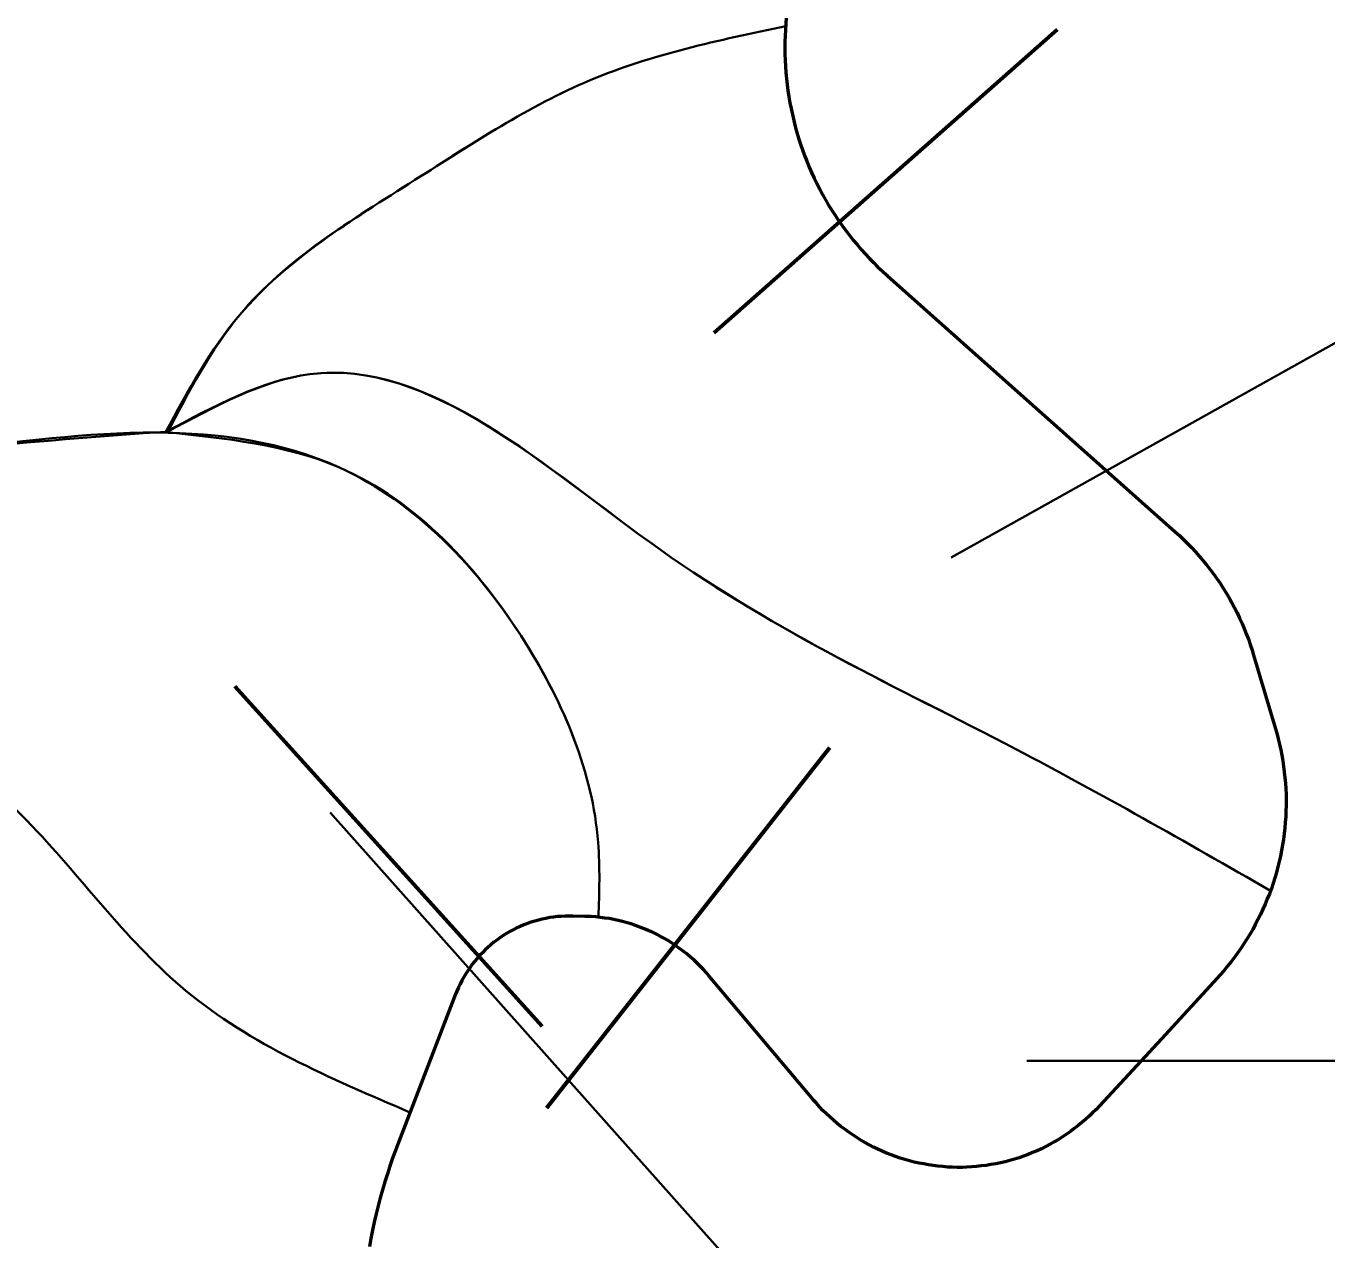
# Model space of a CAD drawing. Extents: x 553962 to 842807, y 8883888 to 9032388.
# Drawn here: x 598043 to 598895, y 8966959 to 8967754 of the extents above; entities that cross this region are included whole.
import ezdxf

# ---------------------------------------------------------------- set-up
doc = ezdxf.new("R2010")
doc.units = 0
doc.header["$LTSCALE"] = 150
for name, color, linetype, lineweight in [('20', 7, 'Continuous', 35), ('40', 7, 'Continuous', 60), ('60', 7, 'Continuous', 53), ('9', 7, 'Continuous', 90)]:
    doc.layers.add(name, color=color, linetype=linetype, lineweight=lineweight)

msp = doc.modelspace()

# ---------------------------------------------------------------- linework, layer by layer
at = {"layer": '20'}
for p in [(598134.6, 8967488.3), (598134.8, 8967488.3)]:
    msp.add_line(p, (598134.8, 8967488.3), dxfattribs=at)
for points in [[(598540.7, 8967753.7), (598540.6, 8967751.7), (598540.6, 8967751.7), (598540.4, 8967747.7), (598540.3, 8967743.7), (598540.3, 8967739.7), (598540.3, 8967735.7), (598540.5, 8967731.7), (598540.7, 8967727.7), (598541, 8967723.7), (598541.3, 8967719.7), (598541.8, 8967715.8), (598542.3, 8967711.8), (598542.9, 8967707.8), (598543.6, 8967703.9), (598544.3, 8967700), (598545.2, 8967696.1), (598546.1, 8967692.2), (598547.1, 8967688.3), (598548.2, 8967684.5), (598549.3, 8967680.6), (598550.6, 8967676.8), (598551.9, 8967673), (598553.2, 8967669.3), (598554.7, 8967665.6), (598556.2, 8967661.8), (598557.8, 8967658.2), (598559.5, 8967654.6), (598561.2, 8967651), (598563.1, 8967647.4), (598565, 8967643.9), (598566.9, 8967640.4), (598568.9, 8967636.9), (598571, 8967633.5), (598573.2, 8967630.2), (598575.4, 8967626.8), (598577.7, 8967623.6), (598580.1, 8967620.3), (598582.5, 8967617.2), (598585, 8967614), (598587.6, 8967611), (598590.2, 8967607.9), (598592.8, 8967605), (598595.6, 8967602), (598598.4, 8967599.2), (598601.2, 8967596.3), (598604.1, 8967593.6), (598607.1, 8967590.9), (598607.4, 8967590.6), (598607.4, 8967590.6), (598795.8, 8967423.1), (598798.6, 8967420.6), (598801.3, 8967418), (598803.9, 8967415.4), (598806.5, 8967412.7), (598809.1, 8967409.9), (598811.6, 8967407.1), (598814, 8967404.3)], [(598814, 8967404.3), (598816.3, 8967401.4), (598818.7, 8967398.4), (598820.9, 8967395.4), (598823.1, 8967392.4), (598825.2, 8967389.3), (598827.2, 8967386.2), (598829.2, 8967383), (598831.1, 8967379.8), (598832.9, 8967376.5), (598834.7, 8967373.2), (598836.4, 8967369.9), (598838, 8967366.5), (598839.6, 8967363.1), (598841, 8967359.7), (598842.4, 8967356.2), (598843.8, 8967352.7), (598845, 8967349.2), (598846.2, 8967345.6), (598847.2, 8967342.3), (598847.2, 8967342.3), (598861.4, 8967294.7), (598862.4, 8967291.2), (598863.3, 8967287.6), (598864.2, 8967284), (598865, 8967280.4), (598865.7, 8967276.8), (598866.3, 8967273.2), (598866.8, 8967269.5), (598867.3, 8967265.9), (598867.7, 8967262.2), (598868, 8967258.5), (598868.2, 8967254.8), (598868.4, 8967251.2), (598868.5, 8967247.5), (598868.4, 8967243.8), (598868.3, 8967240.1), (598868.2, 8967236.4), (598867.9, 8967232.7), (598867.6, 8967229.1), (598867.2, 8967225.4), (598866.7, 8967221.7), (598866.1, 8967218.1), (598865.5, 8967214.5), (598864.7, 8967210.8), (598863.9, 8967207.2), (598863.1, 8967203.7), (598862.1, 8967200.1), (598861.1, 8967196.6), (598859.9, 8967193.1), (598858.8, 8967189.6), (598858.2, 8967188.1)], [(598858.2, 8967188.1), (598857.5, 8967186.1), (598856.1, 8967182.7), (598854.7, 8967179.3), (598853.2, 8967175.9), (598851.7, 8967172.5), (598850, 8967169.2), (598848.3, 8967166), (598846.6, 8967162.7), (598844.7, 8967159.5), (598842.8, 8967156.4), (598840.8, 8967153.3), (598838.8, 8967150.2), (598836.7, 8967147.2), (598834.5, 8967144.2), (598832.2, 8967141.3), (598829.9, 8967138.4), (598827.6, 8967135.6), (598825.1, 8967132.8), (598823.4, 8967130.9), (598786.8, 8967091.2), (598746.2, 8967047.2), (598746.2, 8967047.2), (598744, 8967044.9), (598741.8, 8967042.7), (598739.5, 8967040.5), (598737.2, 8967038.4), (598734.8, 8967036.3), (598732.3, 8967034.3), (598729.8, 8967032.4), (598727.3, 8967030.5), (598724.7, 8967028.7), (598722.1, 8967026.9), (598719.4, 8967025.3), (598716.7, 8967023.7), (598713.9, 8967022.1), (598711.1, 8967020.6), (598708.2, 8967019.2), (598705.4, 8967017.9), (598702.5, 8967016.7), (598699.6, 8967015.5), (598696.6, 8967014.4), (598693.6, 8967013.3), (598690.6, 8967012.4), (598687.5, 8967011.5), (598684.5, 8967010.7), (598681.4, 8967010), (598678.3, 8967009.3), (598675.2, 8967008.8), (598672.1, 8967008.3), (598668.9, 8967007.9)], [(598418.3, 8967170.7), (598416.5, 8967170.9), (598413.5, 8967171.1), (598410.6, 8967171.3), (598409.6, 8967171.3), (598409.6, 8967171.3), (598401.4, 8967171.5), (598401.4, 8967171.5), (598398.9, 8967171.5), (598396.4, 8967171.5), (598393.8, 8967171.3), (598391.3, 8967171.1), (598388.8, 8967170.8), (598386.3, 8967170.5), (598383.8, 8967170), (598381.3, 8967169.5), (598378.9, 8967168.9), (598376.5, 8967168.2), (598374, 8967167.4), (598371.7, 8967166.6), (598369.3, 8967165.7), (598367, 8967164.7), (598364.7, 8967163.7), (598362.4, 8967162.5), (598360.2, 8967161.3), (598358, 8967160), (598355.8, 8967158.7), (598353.7, 8967157.3), (598351.7, 8967155.8), (598349.7, 8967154.3), (598347.7, 8967152.7), (598345.8, 8967151)], [(598668.9, 8967007.9), (598665.8, 8967007.5), (598662.6, 8967007.3), (598659.5, 8967007.1), (598656.3, 8967007), (598653.2, 8967007), (598650, 8967007.1), (598646.8, 8967007.2), (598643.7, 8967007.5), (598640.5, 8967007.8), (598637.4, 8967008.2), (598634.3, 8967008.6), (598631.2, 8967009.2), (598628.1, 8967009.8), (598625, 8967010.5), (598621.9, 8967011.3), (598618.9, 8967012.1), (598615.8, 8967013.1), (598612.8, 8967014.1), (598609.9, 8967015.2), (598606.9, 8967016.3), (598604, 8967017.6), (598601.2, 8967018.9), (598598.3, 8967020.3), (598595.5, 8967021.7), (598592.7, 8967023.2), (598590, 8967024.8), (598587.3, 8967026.5), (598584.7, 8967028.2), (598582.1, 8967030), (598579.5, 8967031.9), (598577, 8967033.8), (598574.5, 8967035.8), (598572.1, 8967037.8), (598569.8, 8967040), (598567.5, 8967042.1), (598565.2, 8967044.3), (598563, 8967046.6), (598560.9, 8967049), (598558.8, 8967051.3), (598558.7, 8967051.5), (598490.8, 8967132.2), (598488.9, 8967134.4), (598486.9, 8967136.6), (598484.8, 8967138.7), (598482.7, 8967140.8), (598480.6, 8967142.8), (598478.3, 8967144.8), (598476.1, 8967146.7), (598473.7, 8967148.5), (598471.3, 8967150.3), (598468.9, 8967152), (598466.5, 8967153.7), (598464, 8967155.2), (598461.4, 8967156.8), (598458.8, 8967158.2), (598456.2, 8967159.6), (598453.5, 8967160.9), (598450.8, 8967162.1), (598448.1, 8967163.2), (598445.3, 8967164.3), (598442.5, 8967165.3), (598439.7, 8967166.3), (598436.9, 8967167.1), (598434, 8967167.9), (598431.1, 8967168.6), (598428.2, 8967169.2), (598425.3, 8967169.8), (598422.4, 8967170.2), (598419.4, 8967170.6), (598418.3, 8967170.7)], [(598345.8, 8967151), (598344, 8967149.3), (598342.2, 8967147.5), (598340.4, 8967145.7), (598338.7, 8967143.8), (598337.1, 8967141.8), (598335.6, 8967139.9), (598334.1, 8967137.8), (598332.6, 8967135.7), (598331.3, 8967133.6), (598330, 8967131.4), (598328.7, 8967129.2), (598327.6, 8967127), (598326.5, 8967124.7), (598325.5, 8967122.4), (598324.7, 8967120.3), (598324.7, 8967120.3), (598294.8, 8967042.9), (598294.8, 8967043)], [(598268.2, 8966955.2), (598269.2, 8966960.5), (598270.2, 8966965.8), (598271.4, 8966971.2), (598272.6, 8966976.5), (598273.9, 8966981.8), (598275.3, 8966987), (598276.8, 8966992.2), (598278.3, 8966997.5), (598280, 8967002.7), (598281.7, 8967007.8), (598283.4, 8967013), (598285.3, 8967018.1), (598287.2, 8967023.2), (598287.2, 8967023.2), (598294.8, 8967042.8)]]:
    msp.add_lwpolyline(points, dxfattribs=at)
for points in [[(598167.7, 8968194.7), (597968.3, 8968172.8), (597785.6, 8968098.9), (597672.9, 8967888.8), (597624.3, 8967663.2), (597649.5, 8967441.5), (597651.6, 8967389)], [(597651.3, 8967395.3), (597649.5, 8967441.5), (597624.3, 8967663.2), (597672.9, 8967888.8), (597785.6, 8968098.9), (597968.3, 8968172.8), (598167.7, 8968194.7)], [(597651.3, 8967395.3), (597649.5, 8967441.5), (597624.3, 8967663.2), (597672.9, 8967888.8), (597785.6, 8968098.9), (597968.3, 8968172.8), (598167.7, 8968194.7)], [(597650.6, 8967388.1), (597664.6, 8967453.1), (597728.1, 8967560.8), (597818.1, 8967659.6), (597899.2, 8967735.5), (597955.7, 8967786.7), (598059.8, 8967875), (598172.7, 8967919.2), (598273.3, 8968006.4)], [(598273.3, 8968006.4), (598172.7, 8967919.2), (598059.8, 8967875), (597955.7, 8967786.7), (597899.2, 8967735.5), (597818.1, 8967659.6), (597728.1, 8967560.8), (597664.6, 8967453.1), (597650.6, 8967388.1)], [(598273.3, 8968006.4), (598172.7, 8967919.2), (598059.8, 8967875), (597955.7, 8967786.7), (597899.2, 8967735.5), (597818.1, 8967659.6), (597728.1, 8967560.8), (597664.6, 8967453.1), (597652.3, 8967387.8)], [(598134.8, 8967488.3), (598183.3, 8967565), (598298, 8967653.3), (598412.7, 8967718.6), (598540.8, 8967754)], [(598540.8, 8967754), (598412.7, 8967718.6), (598298, 8967653.3), (598183.3, 8967565), (598134.8, 8967488.3)], [(598540.8, 8967754), (598412.7, 8967718.6), (598298, 8967653.3), (598183.3, 8967565), (598135.7, 8967487.3)], [(598134.8, 8967488.3), (598229.2, 8967526.2), (598458.6, 8967411.4), (598691.4, 8967280.8), (598858.2, 8967188.1)], [(598858.2, 8967188.1), (598691.4, 8967280.8), (598458.6, 8967411.4), (598229.2, 8967526.2), (598134.8, 8967488.3)], [(598858.2, 8967188.1), (598691.4, 8967280.8), (598458.6, 8967411.4), (598229.2, 8967526.2), (598135.6, 8967488.3)], [(597650.5, 8967388.1), (597745.8, 8967456.2), (597839.3, 8967470.4), (597992.8, 8967477.4), (598128.7, 8967488), (598134, 8967488.3)], [(598134, 8967488.3), (598128.7, 8967488), (597992.8, 8967477.4), (597839.3, 8967470.4), (597745.8, 8967456.2), (597650.5, 8967388.1)], [(597650.5, 8967388.1), (597745.8, 8967456.2), (597839.3, 8967470.4), (597992.8, 8967477.4), (598128.7, 8967488), (598248.6, 8967465.1), (598370.4, 8967350.3), (598418, 8967219.7), (598418.2, 8967170.7)], [(598134.6, 8967488.3), (598248.6, 8967465.1), (598370.4, 8967350.3), (598418, 8967219.7), (598418.2, 8967170.7)], [(598418.2, 8967170.7), (598418, 8967219.7), (598370.4, 8967350.3), (598248.6, 8967465.1), (598134.6, 8967488.3)], [(598294.8, 8967043), (598148.1, 8967122.6), (598047.5, 8967230.3), (597897.5, 8967336.2), (597722.9, 8967375), (597647, 8967388.8)], [(598294.8, 8967043), (598148.1, 8967122.6), (598047.5, 8967230.3), (597897.5, 8967336.2), (597722.9, 8967375), (597650.4, 8967388.2)], [(598294.8, 8967043), (598148.1, 8967122.6), (598047.5, 8967230.3), (597897.5, 8967336.2), (597722.9, 8967375), (597650.4, 8967388.2)]]:
    msp.add_spline(points, degree=3, dxfattribs=at)
at = {"layer": '40'}
for p, q in [((598494, 8967553.2), (598718.8, 8967751.9)), ((598381.4, 8967099.2), (598180.2, 8967321.7)), ((598384.5, 8967046), (598569.8, 8967281.9))]:
    msp.add_line(p, q, dxfattribs=at)
at = {"layer": '40', "lineweight": 35}
msp.add_line((598698.8, 8967076.8), (601142.5, 8967076.8), dxfattribs=at)
for points in [[(598649.2, 8967406.1), (599150.7, 8967686.3), (600915.8, 8967686.3)], [(598242.5, 8967239.2), (598992.8, 8966397), (601152.7, 8966397)]]:
    msp.add_lwpolyline(points, dxfattribs=at)
at = {"layer": '60'}
for points in [[(598543.6, 8967803.6), (598540.6, 8967751.7), (598540.6, 8967751.7), (598540.4, 8967747.7), (598540.3, 8967743.7), (598540.3, 8967739.7), (598540.3, 8967735.7), (598540.5, 8967731.7), (598540.7, 8967727.7), (598541, 8967723.7), (598541.3, 8967719.7), (598541.8, 8967715.8), (598542.3, 8967711.8), (598542.9, 8967707.8), (598543.6, 8967703.9), (598544.3, 8967700), (598545.2, 8967696.1), (598546.1, 8967692.2), (598547.1, 8967688.3), (598548.2, 8967684.5), (598549.3, 8967680.6), (598550.6, 8967676.8), (598551.9, 8967673), (598553.2, 8967669.3), (598554.7, 8967665.6), (598556.2, 8967661.8), (598557.8, 8967658.2), (598559.5, 8967654.6), (598561.2, 8967651), (598563.1, 8967647.4), (598565, 8967643.9), (598566.9, 8967640.4), (598568.9, 8967636.9), (598571, 8967633.5), (598573.2, 8967630.2), (598575.4, 8967626.8), (598577.7, 8967623.6), (598580.1, 8967620.3), (598582.5, 8967617.2), (598585, 8967614), (598587.6, 8967611), (598590.2, 8967607.9), (598592.8, 8967605), (598595.6, 8967602), (598598.4, 8967599.2), (598601.2, 8967596.3), (598604.1, 8967593.6), (598607.1, 8967590.9), (598607.4, 8967590.6), (598607.4, 8967590.6), (598795.8, 8967423.1), (598798.6, 8967420.6), (598801.3, 8967418), (598803.9, 8967415.4), (598806.5, 8967412.7), (598809.1, 8967409.9), (598811.6, 8967407.1), (598814, 8967404.3)], [(598814, 8967404.3), (598816.3, 8967401.4), (598818.7, 8967398.4), (598820.9, 8967395.4), (598823.1, 8967392.4), (598825.2, 8967389.3), (598827.2, 8967386.2), (598829.2, 8967383), (598831.1, 8967379.8), (598832.9, 8967376.5), (598834.7, 8967373.2), (598836.4, 8967369.9), (598838, 8967366.5), (598839.6, 8967363.1), (598841, 8967359.7), (598842.4, 8967356.2), (598843.8, 8967352.7), (598845, 8967349.2), (598846.2, 8967345.6), (598847.2, 8967342.3), (598847.2, 8967342.3), (598861.4, 8967294.7), (598862.4, 8967291.2), (598863.3, 8967287.6), (598864.2, 8967284), (598865, 8967280.4), (598865.7, 8967276.8), (598866.3, 8967273.2), (598866.8, 8967269.5), (598867.3, 8967265.9), (598867.7, 8967262.2), (598868, 8967258.5), (598868.2, 8967254.8), (598868.4, 8967251.2), (598868.5, 8967247.5), (598868.4, 8967243.8), (598868.3, 8967240.1), (598868.2, 8967236.4), (598867.9, 8967232.7), (598867.6, 8967229.1), (598867.2, 8967225.4), (598866.7, 8967221.7), (598866.1, 8967218.1), (598865.5, 8967214.5), (598864.7, 8967210.8), (598863.9, 8967207.2), (598863.1, 8967203.7), (598862.1, 8967200.1), (598861.1, 8967196.6), (598859.9, 8967193.1), (598858.8, 8967189.6), (598857.5, 8967186.1), (598856.1, 8967182.7), (598854.7, 8967179.3), (598853.2, 8967175.9), (598851.7, 8967172.5), (598850, 8967169.2), (598848.3, 8967166), (598846.6, 8967162.7), (598844.7, 8967159.5), (598842.8, 8967156.4), (598840.8, 8967153.3), (598838.8, 8967150.2), (598836.7, 8967147.2), (598834.5, 8967144.2), (598832.2, 8967141.3), (598829.9, 8967138.4), (598827.6, 8967135.6), (598825.1, 8967132.8), (598823.4, 8967130.9), (598786.8, 8967091.2), (598746.2, 8967047.2), (598746.2, 8967047.2), (598744, 8967044.9), (598741.8, 8967042.7), (598739.5, 8967040.5), (598737.2, 8967038.4), (598734.8, 8967036.3), (598732.3, 8967034.3), (598729.8, 8967032.4), (598727.3, 8967030.5), (598724.7, 8967028.7), (598722.1, 8967026.9), (598719.4, 8967025.3), (598716.7, 8967023.7), (598713.9, 8967022.1), (598711.1, 8967020.6), (598708.2, 8967019.2), (598705.4, 8967017.9), (598702.5, 8967016.7), (598699.6, 8967015.5), (598696.6, 8967014.4), (598693.6, 8967013.3), (598690.6, 8967012.4), (598687.5, 8967011.5), (598684.5, 8967010.7), (598681.4, 8967010), (598678.3, 8967009.3), (598675.2, 8967008.8), (598672.1, 8967008.3), (598668.9, 8967007.9)], [(598668.9, 8967007.9), (598665.8, 8967007.5), (598662.6, 8967007.3), (598659.5, 8967007.1), (598656.3, 8967007), (598653.2, 8967007), (598650, 8967007.1), (598646.8, 8967007.2), (598643.7, 8967007.5), (598640.5, 8967007.8), (598637.4, 8967008.2), (598634.3, 8967008.6), (598631.2, 8967009.2), (598628.1, 8967009.8), (598625, 8967010.5), (598621.9, 8967011.3), (598618.9, 8967012.1), (598615.8, 8967013.1), (598612.8, 8967014.1), (598609.9, 8967015.2), (598606.9, 8967016.3), (598604, 8967017.6), (598601.2, 8967018.9), (598598.3, 8967020.3), (598595.5, 8967021.7), (598592.7, 8967023.2), (598590, 8967024.8), (598587.3, 8967026.5), (598584.7, 8967028.2), (598582.1, 8967030), (598579.5, 8967031.9), (598577, 8967033.8), (598574.5, 8967035.8), (598572.1, 8967037.8), (598569.8, 8967040), (598567.5, 8967042.1), (598565.2, 8967044.3), (598563, 8967046.6), (598560.9, 8967049), (598558.8, 8967051.3), (598558.7, 8967051.5), (598490.8, 8967132.2), (598488.9, 8967134.4), (598486.9, 8967136.6), (598484.8, 8967138.7), (598482.7, 8967140.8), (598480.6, 8967142.8), (598478.3, 8967144.8), (598476.1, 8967146.7), (598473.7, 8967148.5), (598471.3, 8967150.3), (598468.9, 8967152), (598466.5, 8967153.7), (598464, 8967155.2), (598461.4, 8967156.8), (598458.8, 8967158.2), (598456.2, 8967159.6), (598453.5, 8967160.9), (598450.8, 8967162.1), (598448.1, 8967163.2), (598445.3, 8967164.3), (598442.5, 8967165.3), (598439.7, 8967166.3), (598436.9, 8967167.1), (598434, 8967167.9), (598431.1, 8967168.6), (598428.2, 8967169.2), (598425.3, 8967169.8), (598422.4, 8967170.2), (598419.4, 8967170.6), (598416.5, 8967170.9), (598413.5, 8967171.1), (598410.6, 8967171.3), (598409.6, 8967171.3), (598409.6, 8967171.3), (598401.4, 8967171.5), (598401.4, 8967171.5), (598398.9, 8967171.5), (598396.4, 8967171.5), (598393.8, 8967171.3), (598391.3, 8967171.1), (598388.8, 8967170.8), (598386.3, 8967170.5), (598383.8, 8967170), (598381.3, 8967169.5), (598378.9, 8967168.9), (598376.5, 8967168.2), (598374, 8967167.4), (598371.7, 8967166.6), (598369.3, 8967165.7), (598367, 8967164.7), (598364.7, 8967163.7), (598362.4, 8967162.5), (598360.2, 8967161.3), (598358, 8967160), (598355.8, 8967158.7), (598353.7, 8967157.3), (598351.7, 8967155.8), (598349.7, 8967154.3), (598347.7, 8967152.7), (598345.8, 8967151)], [(598345.8, 8967151), (598344, 8967149.3), (598342.2, 8967147.5), (598340.4, 8967145.7), (598338.7, 8967143.8), (598337.1, 8967141.8), (598335.6, 8967139.9), (598334.1, 8967137.8), (598332.6, 8967135.7), (598331.3, 8967133.6), (598330, 8967131.4), (598328.7, 8967129.2), (598327.6, 8967127), (598326.5, 8967124.7), (598325.5, 8967122.4), (598324.7, 8967120.3), (598324.7, 8967120.3), (598287.2, 8967023.2), (598287.2, 8967023.2), (598285.3, 8967018.1), (598283.4, 8967013), (598281.7, 8967007.8), (598280, 8967002.7), (598278.3, 8966997.5), (598276.8, 8966992.2), (598275.3, 8966987), (598273.9, 8966981.8), (598272.6, 8966976.5), (598271.4, 8966971.2), (598270.2, 8966965.8), (598269.2, 8966960.5), (598268.2, 8966955.2)]]:
    msp.add_lwpolyline(points, dxfattribs=at)
at = {"layer": '9'}
msp.add_spline([(592698.5, 8977198.4), (599903.5, 8973292.7), (608459.2, 8968138.2), (612674.8, 8965332.6), (616842, 8962096.4), (620005, 8958671.2), (621134, 8957974.7), (621473.4, 8956805.3), (621586.2, 8956597.5)], degree=3, dxfattribs=at)

doc.saveas('drawing.dxf')
